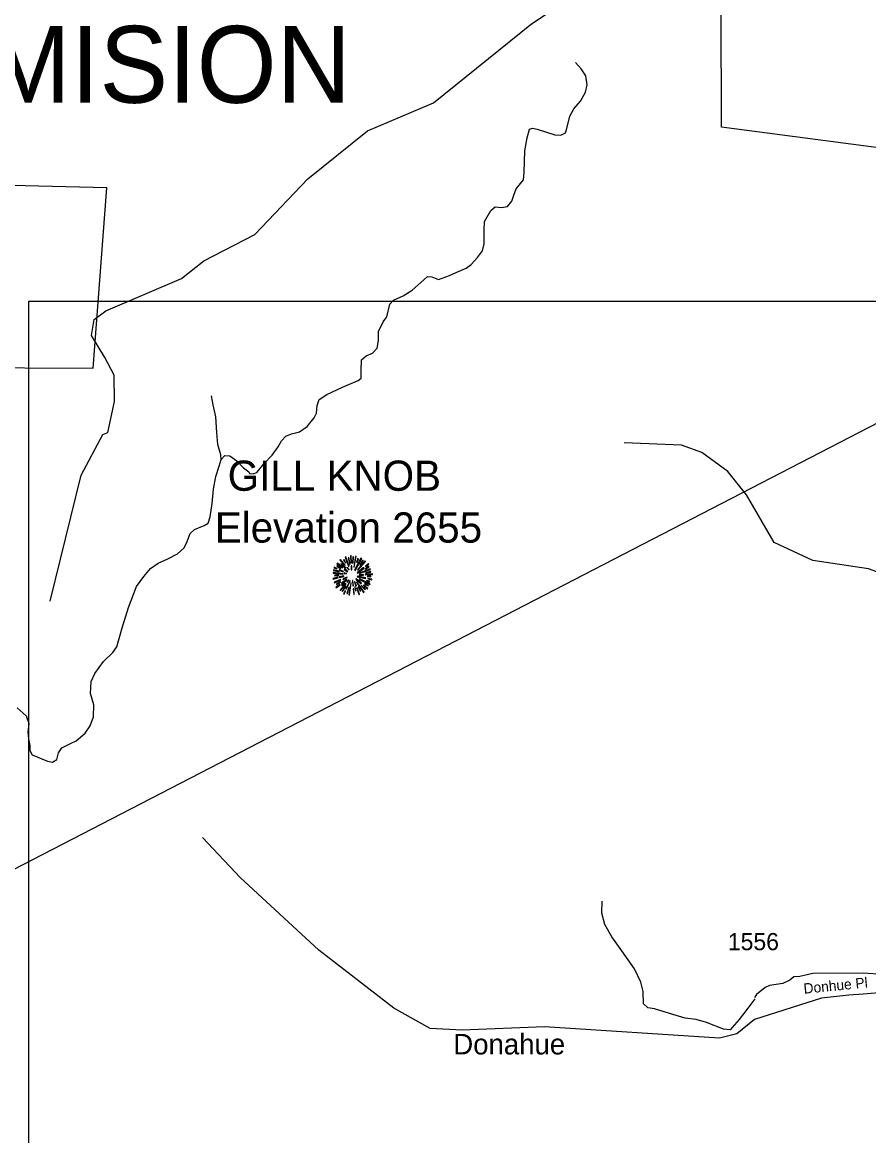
# Model space of a CAD drawing. Extents: x 1159738 to 1321356, y 736314 to 882035.
# Drawn here: x 1260699 to 1266862, y 849249 to 857362 of the extents above; entities that cross this region are included whole.
import ezdxf

# ---------------------------------------------------------------- set-up
doc = ezdxf.new("R2010")
doc.units = 0
for name, color, linetype in [('Exist Boundary Land Use Gamelands State NC Wildlife Resources Commission', 7, 'Continuous'), ('Exist Boundary Land Use Gamelands State NC Wildlife Resources Commission Label', 7, 'Continuous'), ('Exist Geographical Mountain Summit CELL', 7, 'Continuous'), ('Exist Geographical Mountain Summit Elevation Number Label', 7, 'Continuous'), ('Exist Geographical Mountain Summit Label', 7, 'Continuous'), ('Exist Hydrographic Creek Single Shore', 7, 'Continuous'), ('Exist Hydrographic Creek Single Shore Label', 7, 'Continuous'), ('Exist Hydrographic Misc Water Feature', 7, 'Continuous'), ('Exist Road Non-System Type 51', 7, 'Continuous'), ('Exist Road Secondary Type 51 Attributed', 7, 'Continuous'), ('Exist Road Secondary Type 51 Label', 7, 'Continuous'), ('Exist Road Secondary Type 51 Number Label', 7, 'Continuous'), ('Map Preparation Inset Cut Line', 7, 'Continuous')]:
    doc.layers.add(name, color=color, linetype=linetype)

msp = doc.modelspace()

# ---------------------------------------------------------------- linework, layer by layer
at = {"layer": 'Exist Boundary Land Use Gamelands State NC Wildlife Resources Commission'}
for points in [[(1260129.3, 850928.7), (1267010.7, 854485.9), (1267343.8, 854276.3), (1267631.3, 855165.7), (1267617.8, 856355.9), (1265790.7, 856597.7), (1265788, 857454.8)], [(1261214.3, 854841.4), (1261315, 856155.7), (1259428.3, 856201.5), (1259542.7, 855395.5), (1259854.1, 855042.9), (1259986.9, 855047.5), (1260216, 854845.9), (1261214.3, 854841.4)]]:
    msp.add_lwpolyline(points, dxfattribs=at)
at = {"layer": 'Exist Geographical Mountain Summit CELL'}
for points in [[(1263049.1, 853464.9), (1263075.2, 853398), (1263078.2, 853399.1), (1263054.2, 853467.5)], [(1263082.9, 853412.9), (1263085.4, 853413.7), (1263076.4, 853461.6), (1263072, 853460.5)], [(1263087.6, 853474.3), (1263091.7, 853422.4), (1263094.9, 853422.8), (1263093.5, 853475.4)], [(1263103.6, 853420.2), (1263107.6, 853420.2), (1263111.2, 853467.5), (1263105.8, 853467.5)], [(1263115.6, 853391.8), (1263130.5, 853468.9), (1263125, 853470.7), (1263112.3, 853392.6)], [(1262967.4, 853387.1), (1262989.8, 853378.4), (1262990.9, 853381.3), (1262968.8, 853392.2)], [(1262989.1, 853398), (1263014.9, 853381.7), (1263017.1, 853384.3), (1262992, 853402)], [(1262990.2, 853416.9), (1263029.8, 853386.4), (1263032, 853388.6), (1262993.9, 853421.3)], [(1263010.6, 853441.7), (1263046.5, 853404.2), (1263049.9, 853406.7), (1263014.6, 853446.4)], [(1263018.5, 853414), (1263051.3, 853384.9), (1263053.5, 853387.1), (1263021.5, 853419.1)], [(1263038.2, 853443.1), (1263053.8, 853421.3), (1263055.6, 853422.8), (1263042.2, 853447.1)], [(1263061.8, 853388.6), (1263075.6, 853372.2), (1263077.8, 853374.4), (1263065.1, 853391.5)], [(1263093.1, 853401), (1263094.5, 853371.9), (1263097.1, 853372.2), (1263097.1, 853401.3)], [(1263118.9, 853370.1), (1263121.8, 853368.2), (1263170.4, 853452.9), (1263165, 853456.6)], [(1263133.4, 853427.1), (1263136.7, 853426), (1263146.1, 853452.9), (1263141.4, 853454.7)], [(1263136.7, 853351.5), (1263138.5, 853349), (1263187.1, 853384.9), (1263183.9, 853389.3)], [(1263139.9, 853371.5), (1263142.1, 853369.3), (1263197.7, 853433.6), (1263193.7, 853438.4)], [(1263153.7, 853348.6), (1263154.8, 853346.4), (1263233, 853375.1), (1263231.2, 853379.8)], [(1263177.4, 853443.1), (1263156.3, 853409.7), (1263159.2, 853408.5), (1263181.7, 853439.9)], [(1263197.7, 853376.6), (1263225.3, 853391.5), (1263222.4, 853396.6), (1263196.3, 853379.1)], [(1263197.7, 853399.5), (1263199.6, 853397), (1263222.4, 853413.3), (1263218.8, 853416.9)], [(1262960.4, 853309), (1262961.8, 853303.9), (1262997.9, 853314.5), (1262995.7, 853317.7)], [(1262961.8, 853346.8), (1263033.8, 853339.9), (1263034.2, 853342.8), (1262961.8, 853351.8)], [(1262964.4, 853367.8), (1263005.8, 853358.4), (1263007, 853361.7), (1262965.5, 853372.6)], [(1262970.2, 853281.3), (1262972.8, 853276.7), (1263018.2, 853296.6), (1263016.7, 853301.4)], [(1262973.9, 853329.4), (1263003.6, 853330.8), (1263003.6, 853334.4), (1262972.8, 853334.4)], [(1263005.8, 853370.1), (1263036.4, 853358.1), (1263037.5, 853360.2), (1263008, 853374.1)], [(1263006.2, 853320.3), (1263007.3, 853315.5), (1263040.4, 853323.9), (1263039.7, 853327.6)], [(1263024, 853274.9), (1263026.9, 853271.2), (1263061.4, 853299.6), (1263059.6, 853302.1)], [(1263033.8, 853306.1), (1263036, 853301.4), (1263064.8, 853316.6), (1263063.7, 853319.9)], [(1263042.2, 853375.5), (1263067.3, 853356.6), (1263069.4, 853359.5), (1263044.7, 853378.7)], [(1263042.5, 853345.7), (1263059.6, 853343.5), (1263060, 853345.7), (1263043.3, 853350)], [(1263062.5, 853284.3), (1263065.8, 853281.3), (1263076, 853297.7), (1263074.1, 853299.2)], [(1263126.9, 853305), (1263165.4, 853269.7), (1263167.9, 853274.1), (1263128.7, 853307.2)], [(1263138.1, 853322.1), (1263198.8, 853310.1), (1263199.9, 853314.5), (1263139.2, 853325.7)], [(1263151.9, 853302.5), (1263230.1, 853264.3), (1263231.9, 853269.7), (1263153.4, 853305.4)], [(1263152.7, 853335.9), (1263152.7, 853333), (1263182.8, 853333), (1263183.5, 853338.1)], [(1263195.9, 853334.8), (1263248.3, 853338.1), (1263248.6, 853342.8), (1263196.3, 853338.1)], [(1263199.6, 853348.6), (1263236.3, 853355.2), (1263234.8, 853360.6), (1263198.1, 853350.8)], [(1263210.8, 853322.8), (1263237.3, 853320.6), (1263237.3, 853325), (1263211.2, 853326)], [(1263214.9, 853305.7), (1263243.1, 853298.4), (1263243.9, 853303.9), (1263215.9, 853310.1)], [(1262981.5, 853244.7), (1262984.4, 853240.7), (1263012.8, 853261.8), (1263010.2, 853265)], [(1262987.7, 853265.4), (1263016.7, 853282.1), (1263014.6, 853285.7), (1262985.5, 853270.4)], [(1263012.4, 853225), (1263015.3, 853222.5), (1263056, 853270.1), (1263053.1, 853272.3)], [(1263027.7, 853256.4), (1263046.9, 853274.5), (1263043.6, 853276.7), (1263023.3, 853259.6)], [(1263052.4, 853256.4), (1263027.3, 853217.1), (1263030.5, 853214.5), (1263056.4, 853254.1)], [(1263037.5, 853197.8), (1263042.2, 853194.9), (1263053.1, 853219.6), (1263049.9, 853221.8)], [(1263055.6, 853234.9), (1263060, 853233.1), (1263086.5, 853291.5), (1263084, 853292.3)], [(1263067.3, 853199.6), (1263079.2, 853242.5), (1263075.6, 853242.9), (1263062.9, 853200.6)], [(1263077, 853189.5), (1263081.8, 853188.3), (1263094.5, 853277.7), (1263091.3, 853278.5)], [(1263102.5, 853293.4), (1263106.5, 853256.4), (1263110.9, 853256.6), (1263105.8, 853294.1)], [(1263108.7, 853234.9), (1263112.3, 853192.4), (1263116.3, 853193.4), (1263113, 853234.9)], [(1263118.5, 853284.7), (1263127.2, 853254.8), (1263131.2, 853256.6), (1263120.7, 853285.7)], [(1263128.3, 853218.1), (1263122.9, 853248), (1263119.6, 853248), (1263124, 853217.1)], [(1263133, 853282.4), (1263183.5, 853207.6), (1263187.1, 853210.5), (1263135.6, 853283.5)], [(1263133, 853239.6), (1263150.5, 853189.8), (1263154.8, 853191.6), (1263136, 853240.3)], [(1263143.5, 853245.4), (1263159.5, 853215.9), (1263163.6, 853218.1), (1263147.3, 853246.9)], [(1263165.4, 853256.6), (1263195.5, 853227.6), (1263198.8, 853230.2), (1263167.6, 853259.2)], [(1263182.1, 853257.4), (1263212.6, 853231.6), (1263215.9, 853235.2), (1263183.9, 853260)], [(1263191.2, 853268.3), (1263216.3, 853255.2), (1263218.8, 853258.9), (1263193.4, 853272.3)], [(1263205.4, 853292.3), (1263226.4, 853284.3), (1263228.2, 853288.7), (1263206.8, 853295.5)]]:
    msp.add_lwpolyline(points, close=True, dxfattribs=at)
at = {"layer": 'Exist Hydrographic Creek Single Shore'}
msp.add_lwpolyline([(1267139.1, 850308), (1266820.1, 850280.3), (1266718.1, 850273.6), (1266517, 850251.3), (1266030, 850096.9), (1265902.1, 849991.2), (1265776.1, 849960.9), (1264502.1, 850042.2), (1263901.1, 850018.2), (1263668, 850029.4), (1263405, 850179.1), (1262856.9, 850600.4), (1262286, 851130.5), (1262010, 851421.7)], dxfattribs=at)
at = {"layer": 'Exist Hydrographic Misc Water Feature'}
msp.add_line((1261298.8, 854918.9), (1261202.9, 855078.4), dxfattribs=at)
for points in [[(1261307.9, 855260), (1261858.8, 855495.2), (1262020.8, 855623.2), (1262392.8, 855816.1), (1262777.9, 856221.9), (1263211.9, 856571.1), (1263691.8, 856774.9), (1264406.8, 857351.4), (1264948.9, 857711.5), (1265598.9, 858023.4), (1265858.9, 858083.9), (1266214.9, 857997.9), (1266424.8, 858036.4)], [(1261202.9, 855078.4), (1261222.9, 855196.1), (1261307.9, 855260)], [(1261369.9, 854599), (1261366.8, 854789.5), (1261298.8, 854918.9)], [(1261284.9, 854357.8), (1261322.8, 854373.4), (1261369.9, 854599)], [(1260902.9, 853144.3), (1261126.9, 854062.2), (1261284.9, 854357.8)], [(1267033.9, 853316.8), (1266861, 853379.4), (1266454, 853440), (1266172.9, 853570.4), (1265972.9, 853919.1), (1265835.9, 854089.3), (1265647, 854227.7), (1265498.9, 854279.9), (1265082, 854298.1)]]:
    msp.add_lwpolyline(points, dxfattribs=at)
at = {"layer": 'Exist Road Non-System Type 51'}
for points in [[(1262146.1, 854176.6), (1262173.8, 854204.3), (1262209, 854201.8), (1262261.9, 854166.5), (1262309.7, 854116.1), (1262347.5, 854085.9), (1262352.5, 854073.3), (1262380.2, 854070.8), (1262405.4, 854080.8), (1262458.2, 854143.8), (1262518.7, 854206.8), (1262561.5, 854267.3), (1262586.6, 854312.6), (1262616.9, 854345.4), (1262659.7, 854363), (1262717.6, 854378.1), (1262772.9, 854415.9), (1262823.3, 854478.9), (1262840.9, 854514.2), (1262846, 854569.6), (1262861.1, 854612.4), (1262916.4, 854650.2), (1263029.7, 854703.1), (1263144.1, 854752.6), (1263166.8, 854767.8), (1263166.8, 854823.2), (1263169.3, 854901.3), (1263202, 854931.5), (1263249.8, 854951.7), (1263282.6, 854987), (1263292.6, 855042.4), (1263292.6, 855107.9), (1263325.4, 855178.4), (1263353.1, 855216.2), (1263375.7, 855306.9), (1263400.9, 855337.2), (1263471.4, 855367.4), (1263536.8, 855410.2), (1263622.4, 855485.8), (1263650.1, 855508.5), (1263680.3, 855506), (1263728.2, 855488.3), (1263808.7, 855516), (1263861.6, 855541.2), (1263929.6, 855568.9), (1263967.4, 855596.7), (1264012.7, 855647), (1264049.3, 855695.6), (1264061.9, 855748.5), (1264061.9, 855846.8), (1264064.4, 855909.8), (1264109.7, 855990.4), (1264142.4, 856018.1), (1264187.8, 856013.1), (1264230.6, 856020.6), (1264263.3, 856058.4), (1264278.4, 856101.2), (1264296, 856149.1), (1264348.9, 856214.6), (1264353.9, 856267.5), (1264359, 856426.2), (1264374.1, 856519.5), (1264391.7, 856582.5), (1264414.3, 856590), (1264447.1, 856582.5), (1264575.5, 856542.1), (1264620.8, 856539.6), (1264653.5, 856557.3), (1264663.6, 856587.5), (1264686.2, 856678.2), (1264713.9, 856731.1), (1264764.3, 856786.5), (1264798.9, 856853.2), (1264811.5, 856906.1), (1264801.4, 856971.6), (1264768.7, 857022), (1264725.9, 857069.8)], [(1260661.8, 852365.7), (1260727.3, 852307.8), (1260747.4, 852252.4), (1260739.8, 852189.4), (1260744.9, 852141.5), (1260755, 852091.1), (1260755, 852055.8), (1260770.1, 852023.1), (1260883.4, 851977.7), (1260918.6, 851970.2), (1260951.3, 851990.3), (1260961.4, 852038.2), (1260986.6, 852076), (1261049.5, 852106.2), (1261092.3, 852126.4), (1261157.8, 852181.8), (1261193, 852234.7), (1261218.2, 852300.2), (1261220.7, 852388.4), (1261195.5, 852471.5), (1261200.6, 852559.7), (1261228.3, 852617.7), (1261291.2, 852703.3), (1261359.2, 852768.8), (1261386.9, 852811.7), (1261427.2, 852950.2), (1261472.5, 853098.9), (1261529.5, 853251), (1261584.9, 853324), (1261632.7, 853382), (1261688.1, 853419.8), (1261758.6, 853452.5), (1261829.1, 853487.8), (1261876.9, 853533.1), (1261899.6, 853578.5), (1261922.3, 853636.4), (1261952.5, 853666.7), (1262023, 853694.4), (1262053.2, 853712), (1262065.8, 853757.4), (1262080.9, 853855.6), (1262090.9, 853958.9), (1262108.6, 854052.1), (1262131.2, 854127.7), (1262146.1, 854176.6), (1262143.5, 854209.3), (1262123.4, 854284.9), (1262115.8, 854373.1), (1262108.3, 854486.5), (1262088.2, 854574.7), (1262075.6, 854640.2)], [(1266031.4, 850246.7), (1265982.7, 850177.5), (1265918.7, 850095.5), (1265867.5, 850036.5), (1265852.1, 850021.1), (1265803.5, 850026.3), (1265680.5, 850075), (1265606.3, 850095.5), (1265524.3, 850105.7), (1265434.7, 850131.3), (1265301.5, 850172.4), (1265252.8, 850180), (1265222.1, 850210.8), (1265219.5, 850300.5), (1265201.6, 850367.1), (1265155.5, 850464.5), (1265063.3, 850595.2), (1264991.6, 850697.7), (1264940.4, 850787.4), (1264918.3, 850870.3), (1264920.9, 850957.5)]]:
    msp.add_lwpolyline(points, dxfattribs=at)
at = {"layer": 'Exist Road Secondary Type 51 Attributed'}
msp.add_lwpolyline([(1266963, 850422.8), (1266823.7, 850434), (1266455.8, 850430.1), (1266360.4, 850408.7), (1266315.6, 850406.7), (1266286.4, 850383.4), (1266235.8, 850358), (1266140.4, 850343.4), (1266107.3, 850328.8), (1266045, 850277.2), (1266030.7, 850255.8)], dxfattribs=at)
at = {"layer": 'Map Preparation Inset Cut Line'}
msp.add_lwpolyline([(1297494.8, 829295.5), (1261974.5, 829295.5), (1261974.5, 834521.3), (1260745.5, 834521.3), (1260745.5, 855330), (1285467.7, 855330), (1297494.8, 843303)], close=True, dxfattribs=at)

# ---------------------------------------------------------------- texts
at = {"layer": 'Exist Boundary Land Use Gamelands State NC Wildlife Resources Commission Label'}
msp.add_text(' COMMISION', height=560, dxfattribs=at).set_placement((1258473.9, 856775))
at = {"layer": 'Exist Geographical Mountain Summit Elevation Number Label'}
msp.add_text('Elevation 2655', height=220, dxfattribs=at).set_placement((1262100.3, 853570.5))
at = {"layer": 'Exist Geographical Mountain Summit Label'}
msp.add_text('GILL KNOB', height=220, dxfattribs=at).set_placement((1262194.5, 853948.1))
at = {"layer": 'Exist Hydrographic Creek Single Shore Label'}
msp.add_text('Donahue', height=150, dxfattribs=at).set_placement((1263837.2, 849841.2))
at = {"layer": 'Exist Road Secondary Type 51 Label'}
msp.add_text('Donhue Pl', height=75, rotation=5.65506, dxfattribs=at).set_placement((1266391.1, 850283.3))
at = {"layer": 'Exist Road Secondary Type 51 Number Label'}
msp.add_text('1556', height=125, dxfattribs=at).set_placement((1265836.2, 850600.7))

doc.saveas('drawing.dxf')
